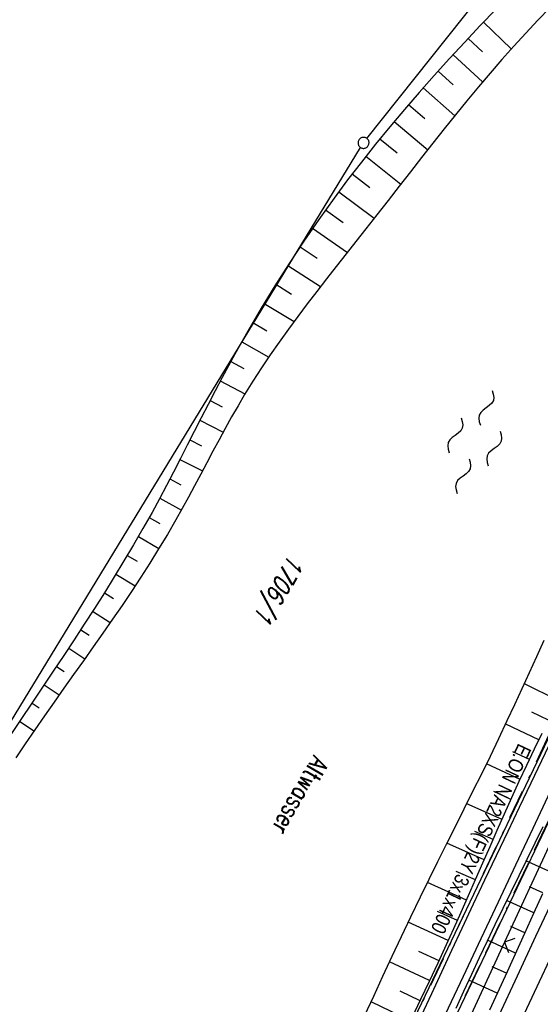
# Model space of a CAD drawing. Extents: x 510526 to 513920, y 467229 to 478797.
# Tile 389 of 467: x 512420 to 512491, y 476407 to 476541. Entities that reach past the tile are written whole.
import ezdxf
from ezdxf.enums import TextEntityAlignment as Align

# ---------------------------------------------------------------- set-up
doc = ezdxf.new("R2010")
doc.units = 0
doc.header["$LTSCALE"] = 10
doc.header["$MEASUREMENT"] = 0
for name, pattern in [('ACAD_ISO16W100', [73, 15, -6.5, 15, -6.5, 15, -7, 1, -7]), ('LT00', [0]), ('LT08', [0.42, 0.2, -0.1, 0.02, -0.1])]:
    doc.linetypes.add(name, pattern=pattern)
doc.layers.get('0').update_dxf_attribs({"linetype": 'LT00'})
for name, color, linetype in [('--WASSER_NUTZUNG', 180, 'Continuous'), ('BAB-KABEL', 220, 'ACAD_ISO16W100'), ('DFK_AB_L', 21, 'LT00'), ('DFK_BES-NAME', 255, 'LT00'), ('DFK_FLUR_NR', 250, 'LT00'), ('DFK_GZPKT', 250, 'LT00'), ('DFK_KATASTER', 250, 'LT00'), ('STROM_TEXT', 80, 'Continuous'), ('STROM_UNTER', 80, 'LT08'), ('V88_AFBR_BAB', 250, 'LT00'), ('V88_BOESCH', 250, 'LT00'), ('V88_BOSCHUNG', 250, 'LT00'), ('V88_LD_MARK', 250, 'LT00'), ('V88_ZAUN', 40, 'LT00')]:
    doc.layers.add(name, color=color, linetype=linetype)
doc.styles.get("Standard").update_dxf_attribs({"font": 'romans.shx'})
doc.styles.add('Versorgungsltg', font='ARIAL.TTF', dxfattribs={"width": 0.8, "height": 2})

# ---------------------------------------------------------------- blocks, each defined once
blk = doc.blocks.new('SYMB7010')
at = {"color": 0, "linetype": 'ByBlock'}
for points in [[(-0.031408, 0.499213), (-0.093728, 0.49134), (-0.15457, 0.475719), (-0.212975, 0.452595), (-0.268021, 0.422333), (-0.31884, 0.385411), (-0.36463, 0.342411), (-0.40467, 0.29401), (-0.438329, 0.240973), (-0.465074, 0.184136), (-0.484486, 0.124395), (-0.496256, 0.062692), (-0.5002, 0)], [(-0.5002, 0), (-0.496256, -0.062692), (-0.484486, -0.124395), (-0.465075, -0.184136), (-0.438329, -0.240973), (-0.404671, -0.29401), (-0.36463, -0.342411), (-0.31884, -0.385411), (-0.268021, -0.422333), (-0.212975, -0.452595), (-0.154571, -0.475719), (-0.093728, -0.49134), (-0.031408, -0.499213), (0.031408, -0.499213)], [(0.5002, 0), (0.496256, 0.062692), (0.484485, 0.124395), (0.465074, 0.184136), (0.438329, 0.240973), (0.40467, 0.29401), (0.36463, 0.342411), (0.31884, 0.385411), (0.268021, 0.422333), (0.212975, 0.452595), (0.15457, 0.475719), (0.093728, 0.49134), (0.031408, 0.499213), (-0.031408, 0.499213)], [(0.031408, -0.499213), (0.093728, -0.491341), (0.15457, -0.475719), (0.212975, -0.452595), (0.268021, -0.422333), (0.31884, -0.385411), (0.36463, -0.342411), (0.404671, -0.294011), (0.438329, -0.240974), (0.465075, -0.184136), (0.484486, -0.124395), (0.496256, -0.062692), (0.500201, 0)]]:
    blk.add_lwpolyline(points, dxfattribs=at)
blk = doc.blocks.new('SYMB7250')
at = {"color": 0, "linetype": 'ByBlock'}
for points in [[(-0.25, 0.28), (-0.208333, 0.308889), (-0.166667, 0.331111), (-0.125, 0.34), (-0.083333, 0.331111), (-0.041667, 0.308889), (0, 0.28)], [(0, 0.28), (0.041667, 0.251111), (0.083333, 0.228889), (0.125, 0.22), (0.166667, 0.228889), (0.208333, 0.251111), (0.25, 0.28)], [(-0.74, 0), (-0.698333, 0.028889), (-0.656667, 0.051111), (-0.615, 0.06), (-0.573333, 0.051111), (-0.531667, 0.028889), (-0.49, 0)], [(-0.49, 0), (-0.448333, -0.028889), (-0.406667, -0.051111), (-0.365, -0.06), (-0.323333, -0.051111), (-0.281667, -0.028889), (-0.24, 0)], [(0.24, 0), (0.281667, 0.028889), (0.323333, 0.051111), (0.365, 0.06), (0.406667, 0.051111), (0.448333, 0.028889), (0.49, 0)], [(0.49, 0), (0.531667, -0.028889), (0.573333, -0.051111), (0.615, -0.06), (0.656667, -0.051111), (0.698333, -0.028889), (0.74, 0)], [(-0.25, -0.28), (-0.208333, -0.251111), (-0.166667, -0.228889), (-0.125, -0.22), (-0.083333, -0.228889), (-0.041667, -0.251111), (0, -0.28)], [(0, -0.28), (0.041667, -0.308889), (0.083333, -0.331111), (0.125, -0.34), (0.166667, -0.331111), (0.208333, -0.308889), (0.25, -0.28)]]:
    blk.add_lwpolyline(points, dxfattribs=at)
blk = doc.blocks.new('SYMB0024')
at = {"color": 0, "linetype": 'ByBlock'}
for p, q in [((-0.5, 0.5), (0, 0)), ((0, 0), (0.5, 0.5))]:
    blk.add_line(p, q, dxfattribs=at)

msp = doc.modelspace()

# ---------------------------------------------------------------- linework, layer by layer
at = {"layer": 'BAB-KABEL', "ltscale": 0.03, "flags": 128}
msp.add_lwpolyline([(513339.84, 477816.32), (513312.27, 477774.65), (513284.67, 477733), (513252.5, 477694.41), (513223.88, 477653.5), (513195.8, 477612.12), (513167.63, 477570.87), (513139.88, 477529.3), (513111.79, 477487.92), (513083.81, 477446.45), (513055.84, 477404.98), (513022.49, 477355.03), (513000.51, 477321.52), (512973.12, 477279.62), (512945.42, 477237.87), (512917.58, 477196.22), (512879.16, 477137.5), (512858.34, 477103.22), (512837.39, 477068.95), (512811.45, 477026.06), (512784.2, 476983.9), (512756.65, 476941.56), (512731.12, 476898.63), (512706.39, 476854.96), (512681.95, 476811.1), (512658.87, 476770.39), (512633.74, 476723.05), (512609.82, 476678.97), (512586.03, 476634.72), (512574.46, 476609.04), (512565.77, 476584.24), (512545.21, 476542.92), (512523.45, 476497.74), (512501.77, 476452.47), (512480.25, 476407.17), (512458.85, 476361.79), (512438.56, 476315.94), (512418.18, 476270.12), (512378.72, 476177.83), (512359.89, 476131.36), (512341.35, 476084.78), (512322.58, 476038.31), (512304.82, 475991.34), (512287.68, 475944.24), (512270.28, 475897.17), (512254.12, 475849.7), (512237.77, 475802.28), (512221.53, 475754.82), (512205.86, 475707.19), (512190.78, 475659.38), (512175.78, 475611.52), (512161.52, 475563.42), (512145.69, 475515.8), (512137.73, 475496.07), (512130.63, 475467.92), (512119.03, 475418.91), (512105.58, 475370.55), (512100.73, 475351.1), (512084.18, 475320.51), (512082.62, 475318.67), (512071.99, 475296.24), (512062.06, 475264.37), (512059.32, 475232.9), (512061.87, 475193.18), (512054.82, 475143.1), (512045.69, 475099.99), (512036.29, 475050.9), (512027.27, 475001.72), (512018.22, 474952.55), (512008.9, 474903.42), (512000.14, 474854.23), (511992.36, 474804.85), (511985.27, 474755.37), (511977.39, 474700.85), (511969.41, 474646.42), (511966.53, 474615.2), (511972.8, 474604.79), (511970.05, 474596.16), (511959.57, 474586.37), (511941.91, 474517.48), (511936.85, 474477.77), (511926.66, 474399.73), (511919.97, 474355.38), (511910.09, 474296.61), (511899.45, 474238.13), (511883.78, 474152.68), (511870.29, 474094), (511857.13, 474053.88), (511852.78, 474012.45), (511853.17, 473966.86), (511852.49, 473957.15), (511851.31, 473949.66), (511841.69, 473942.06), (511825.82, 473895.23), (511826.65, 473894.12), (511810.9, 473851.95), (511793.57, 473805.03), (511775.28, 473758.36), (511755.12, 473712.47), (511734.05, 473667.01), (511712.23, 473621.97), (511689.5, 473577.27), (511665.16, 473533.5), (511639.85, 473490.24), (511612.91, 473448.14), (511601.59, 473431.81), (511558.05, 473366.07), (511514.89, 473306.01), (511484.06, 473267.45), (511450.63, 473224.7), (511393.07, 473164.53), (511363.02, 473132.87), (511308.52, 473076.45), (511275.57, 473040.36), (511243.01, 473009.33), (511235.22, 472986.05), (511231.03, 472981.06), (511075.99, 472813.11), (511070.24, 472807.3), (511057.8, 472797.51), (511038.03, 472769.96), (511010.69, 472730.53), (510983.88, 472687.19), (510959.58, 472643.76), (510934.3, 472604.33), (510904.8, 472574.33), (510913.91, 472558.29), (510911.7, 472550.67), (510911.23, 472549.24), (510895.97, 472514.71), (510882.66, 472477.92), (510872.4, 472460.75), (510857.5, 472432.35), (510836.1, 472381.12), (510836.28, 472368.89), (510832.94, 472355.97), (510830.18, 472332.03), (510848.22, 472325.54), (510838.51, 472271.42), (510831.97, 472215.43), (510830.7, 472169.39), (510828.83, 472118.66), (510829.08, 472067.62), (510833.95, 472011.74), (510842.44, 471951.44), (510849.98, 471906.34), (510856.18, 471866.27), (510867.23, 471812.82), (510879.85, 471762.88), (510891.51, 471713.81), (510903.79, 471665.07), (510916.06, 471616.28), (510929.64, 471568.08), (510950.96, 471501.37), (510971.61, 471429.82), (510974.35, 471422.76), (510989.55, 471366.87), (511004.5, 471314.2), (511016.36, 471270.84), (511026.28, 471232.42), (511039.24, 471184.15), (511056.6, 471116.88), (511065.91, 471078.27), (511077.6, 471030.01), (511089.22, 470981.62), (511098.91, 470932.89), (511107.16, 470884.03), (511116.15, 470835.04), (511125.08, 470786.06), (511133.15, 470736.97), (511137.3, 470706.32), (511129.89, 470689.71), (511129.54, 470684.61), (511132.44, 470671.58), (511143.11, 470670.95), (511145.78, 470638.26), (511151.08, 470588.89), (511155.98, 470539.42), (511159.51, 470489.78), (511162.63, 470440.14), (511165.94, 470390.62), (511167.84, 470340.94), (511167.81, 470291.24), (511167.77, 470272.42), (511169.19, 470243.96), (511168.97, 470223.34), (511163.73, 470203.87), (511151.46, 470170.12), (511152.4, 470145.76), (511161.63, 470107.32), (511162.26, 470078.65), (511157.08, 470021.39), (511153.97, 469975.78), (511150.23, 469924.11), (511146.61, 469878.37), (511141.04, 469826.73), (511133.85, 469745.04), (511131.82, 469700.02), (511128.93, 469655.17), (511125.19, 469595.29), (511130.66, 469554.69), (511130.4, 469544.67), (511121.69, 469477.4)], dxfattribs=at)
at = {"layer": 'DFK_AB_L'}
msp.add_line((512457.77, 476360.02), (512566.35, 476587.41), dxfattribs=at)
at = {"layer": 'DFK_KATASTER'}
for p, q in [((512562.51, 476590.59), (512453.29, 476362.28)), ((512467.12, 476524.35), (512485.94, 476548.06)), ((512403.59, 476420.31), (512466.26, 476523.12))]:
    msp.add_line(p, q, dxfattribs=at)
at = {"layer": 'STROM_UNTER', "ltscale": 2, "flags": 128}
msp.add_lwpolyline([(512425.57, 476631.37), (512437.57, 476627.07), (512462.36, 476621.64), (512488.4, 476620.06), (512514.96, 476619.69), (512531.49, 476614.93), (512555.83, 476596.38), (512560.2, 476594.1), (512561.73, 476591.71), (512561.73, 476589.65), (512557.8, 476581.04), (512551.5, 476566.63), (512527.76, 476517.36), (512511.67, 476485.04), (512454.05, 476363.14), (512441.89, 476337.52), (512422.54, 476294.31), (512409.88, 476265.15), (512403.87, 476251.37), (512398.74, 476239.7), (512387.19, 476212.42), (512377.33, 476188.66), (512363.53, 476155.45), (512355.32, 476135.55), (512344.46, 476108.79), (512339.24, 476095.98), (512321.54, 476050.79), (512313.7, 476028.7), (512300.89, 475996.83), (512277.43, 475933.71), (512263.45, 475896.17), (512257.64, 475879.29), (512247.91, 475851.33), (512241.34, 475831.49), (512239.16, 475825.05), (512227.45, 475790.8), (512213.66, 475750.66), (512199.44, 475707.54), (512188.93, 475674.4), (512180.51, 475646.83), (512162.54, 475589.79), (512151.76, 475558.72), (512137.69, 475518.75), (512131.72, 475500.22), (512119.51, 475452.41), (512108.25, 475409.73), (512106.83, 475395.45), (512107.81, 475394.61), (512150.79, 475384.78), (512144.82, 475356.69), (512142.98, 475347.86), (512139.3, 475325.78), (512132.85, 475293.33), (512126.78, 475265.84), (512120.33, 475235.67), (512113.67, 475209.54), (512106.12, 475164.84), (512104.35, 475154.73), (512105.12, 475150.59), (512104.35, 475148.67), (512102.89, 475146.6), (512101.04, 475141.64), (512098.2, 475130.82), (512095.2, 475118.64), (512090.74, 475098.49), (512085.71, 475073.5), (512081.4, 475052.23), (512080.33, 475046.86), (512078.64, 475037.95), (512074.32, 475010.39), (512069.41, 474980.91), (512067.56, 474975.99), (512066.33, 474971.08), (512066.95, 474967.17), (512068.48, 474962.41), (512066.64, 474951.05), (512063.57, 474933.7), (512052.45, 474857.21), (512052.45, 474849.64), (512058.51, 474848.35), (512061.34, 474851.67), (512064.37, 474849.89), (512063.63, 474848.37), (512063.05, 474848.73)], dxfattribs=at)
at = {"layer": 'V88_AFBR_BAB'}
for points in [[(512492.34, 476442.67), (512489.43, 476436.6), (512487.85, 476433.31), (512486.27, 476430.01), (512484.7, 476426.72), (512483.13, 476423.42), (512481.57, 476420.12), (512480.02, 476416.82), (512478.63, 476413.85), (512477.26, 476410.89), (512475.88, 476407.92), (512474.51, 476404.95)], [(512477.82, 476405.19), (512480.24, 476410.32), (512482.65, 476415.45), (512485.01, 476420.46), (512487.37, 476425.48), (512489.73, 476430.5), (512492.09, 476435.52)], [(512485.1, 476405.04), (512487.61, 476410.41), (512490.11, 476415.78), (512492.08, 476419.99)]]:
    msp.add_lwpolyline(points, dxfattribs=at)
at = {"layer": 'V88_BOESCH'}
for points in [[(512484.68, 476541.96), (512482.54, 476539.73), (512480.43, 476537.48), (512478.33, 476535.22), (512476.26, 476532.93), (512474.22, 476530.62), (512472.21, 476528.3), (512470.22, 476525.94), (512468.27, 476523.56), (512466.36, 476521.15), (512464.48, 476518.72), (512462.64, 476516.25), (512460.55, 476513.33), (512458.51, 476510.36), (512456.53, 476507.36), (512454.6, 476504.32), (512452.73, 476501.25), (512450.91, 476498.14), (512449.14, 476495.01), (512447.42, 476491.84), (512446.45, 476490.01), (512445.5, 476488.17), (512444.55, 476486.33), (512443.61, 476484.48), (512442.67, 476482.63), (512441.73, 476480.79), (512440.79, 476478.95), (512439.83, 476477.11), (512438.86, 476475.29), (512437.87, 476473.47), (512436.63, 476471.25), (512435.35, 476469.05), (512434.05, 476466.86), (512432.73, 476464.69), (512431.38, 476462.52), (512430.02, 476460.37), (512428.64, 476458.23), (512427.25, 476456.1), (512425.84, 476453.97), (512424.43, 476451.85), (512422.97, 476449.66), (512421.5, 476447.48), (512420.03, 476445.29), (512418.57, 476443.1)], [(512492.07, 476542.2), (512490.39, 476540.47), (512488.73, 476538.71), (512487.09, 476536.92), (512485.47, 476535.09), (512483.87, 476533.25), (512482.29, 476531.38), (512480.72, 476529.48), (512479.17, 476527.58), (512477.62, 476525.65), (512476.09, 476523.72), (512474.56, 476521.78), (512473.04, 476519.83), (512471.52, 476517.88), (512470, 476515.93), (512468.48, 476513.98), (512466.96, 476512.04), (512465.62, 476510.34), (512464.28, 476508.64), (512462.94, 476506.94), (512461.61, 476505.24), (512460.29, 476503.54), (512458.98, 476501.83), (512457.69, 476500.12), (512456.42, 476498.39), (512455.17, 476496.65), (512453.94, 476494.89), (512452.75, 476493.12), (512451.59, 476491.32), (512450.46, 476489.5), (512449.57, 476487.98), (512448.69, 476486.45), (512447.83, 476484.9), (512446.99, 476483.35), (512446.15, 476481.79), (512445.32, 476480.22), (512444.49, 476478.66), (512443.66, 476477.09), (512442.82, 476475.53), (512441.97, 476473.98), (512441.1, 476472.44), (512439.95, 476470.46), (512438.76, 476468.5), (512437.55, 476466.55), (512436.32, 476464.63), (512435.06, 476462.71), (512433.78, 476460.81), (512432.48, 476458.92), (512431.17, 476457.03), (512429.86, 476455.15), (512428.53, 476453.27), (512427.2, 476451.4), (512425.87, 476449.52), (512424.54, 476447.64), (512423.21, 476445.76), (512421.9, 476443.88), (512420.59, 476441.98), (512419.31, 476440.08)], [(512466.8, 476404.93), (512468.04, 476407.64), (512469.3, 476410.34), (512470.56, 476413.05), (512471.82, 476415.74), (512473.1, 476418.44), (512474.4, 476421.12), (512475.57, 476423.53), (512476.76, 476425.93), (512477.95, 476428.32), (512479.15, 476430.72), (512480.34, 476433.11), (512481.54, 476435.5), (512482.73, 476437.9), (512483.91, 476440.3), (512485.07, 476442.71), (512486.22, 476445.13), (512487.24, 476447.31), (512488.25, 476449.49), (512489.25, 476451.68), (512490.24, 476453.87), (512491.24, 476456.06)], [(512473.27, 476404.73), (512474.46, 476407.2), (512475.63, 476409.67), (512476.79, 476412.15), (512477.94, 476414.63), (512478.94, 476416.85), (512479.94, 476419.07), (512480.93, 476421.3), (512481.91, 476423.52), (512482.89, 476425.75), (512483.87, 476427.98), (512484.85, 476430.21), (512485.84, 476432.43), (512486.84, 476434.65), (512487.85, 476436.87), (512488.87, 476439.08), (512489.91, 476441.28), (512490.95, 476443.43)], [(512491.05, 476430.67), (512489.95, 476428.45), (512488.86, 476426.23), (512487.77, 476424.01), (512486.68, 476421.79), (512485.6, 476419.57), (512484.52, 476417.34), (512483.46, 476415.11), (512482.39, 476412.83), (512481.33, 476410.55), (512480.27, 476408.26), (512479.23, 476405.96)], [(512490.99, 476421.56), (512489.78, 476418.87), (512488.57, 476416.17), (512486.2, 476410.95), (512483.81, 476405.73)]]:
    msp.add_lwpolyline(points, dxfattribs=at)
at = {"layer": 'V88_BOSCHUNG'}
for p, q in [((512482.96, 476540.17), (512486.76, 476536.55)), ((512480.89, 476537.98), (512482.84, 476536.14)), ((512478.83, 476535.76), (512482.86, 476532.05)), ((512476.8, 476533.53), (512478.87, 476531.64)), ((512474.78, 476531.26), (512479.07, 476527.46)), ((512472.79, 476528.98), (512475, 476527.06)), ((512470.82, 476526.66), (512475.38, 476522.82)), ((512468.88, 476524.31), (512471.22, 476522.4)), ((512466.98, 476521.94), (512471.73, 476518.16)), ((512465.11, 476519.54), (512467.51, 476517.68)), ((512463.27, 476517.11), (512468.1, 476513.5)), ((512461.48, 476514.64), (512463.88, 476512.91)), ((512459.72, 476512.14), (512464.45, 476508.86)), ((512458.01, 476509.61), (512460.32, 476508.08)), ((512456.34, 476507.07), (512460.8, 476504.2)), ((512454.72, 476504.51), (512456.85, 476503.17)), ((512453.13, 476501.91), (512457.2, 476499.46)), ((512451.58, 476499.3), (512453.51, 476498.17)), ((512450.07, 476496.66), (512453.75, 476494.61)), ((512448.6, 476494.02), (512450.35, 476493.07)), ((512447.16, 476491.36), (512450.51, 476489.58)), ((512445.77, 476488.69), (512447.39, 476487.85)), ((512444.39, 476486.01), (512447.55, 476484.39)), ((512443.03, 476483.33), (512444.58, 476482.54)), ((512441.67, 476480.66), (512444.72, 476479.1)), ((512440.3, 476478.01), (512441.8, 476477.22)), ((512438.91, 476475.38), (512441.86, 476473.78)), ((512437.48, 476472.77), (512438.92, 476471.96)), ((512436.01, 476470.18), (512438.8, 476468.56)), ((512434.5, 476467.61), (512435.85, 476466.81)), ((512432.96, 476465.06), (512435.56, 476463.47)), ((512431.38, 476462.52), (512432.63, 476461.74)), ((512429.78, 476460.01), (512432.18, 476458.48)), ((512428.16, 476457.5), (512429.31, 476456.75)), ((512426.52, 476455), (512428.72, 476453.54)), ((512424.86, 476452.5), (512425.92, 476451.8)), ((512493.14, 476447.85), (512488.55, 476450.14)), ((512423.2, 476450.01), (512425.24, 476448.64)), ((512421.53, 476447.52), (512422.52, 476446.85)), ((512491.81, 476445.18), (512489.55, 476446.29)), ((512419.85, 476445.03), (512421.8, 476443.73)), ((512490.5, 476442.5), (512486, 476444.66)), ((512489.22, 476439.81), (512486.96, 476440.88)), ((512487.96, 476437.11), (512483.38, 476439.23)), ((512486.72, 476434.4), (512484.38, 476435.46)), ((512485.5, 476431.67), (512480.7, 476433.82)), ((512484.29, 476428.94), (512481.82, 476430.03)), ((512483.08, 476426.19), (512478.01, 476428.44)), ((512492.28, 476424.43), (512488.76, 476426.03)), ((512481.87, 476423.45), (512479.27, 476424.6)), ((512480.66, 476420.69), (512475.35, 476423.07)), ((512491.05, 476421.69), (512489.24, 476422.51)), ((512489.82, 476418.95), (512486.12, 476420.64)), ((512479.43, 476417.94), (512476.74, 476419.16)), ((512478.19, 476415.2), (512472.74, 476417.68)), ((512488.59, 476416.22), (512486.7, 476417.08)), ((512487.35, 476413.49), (512483.52, 476415.23)), ((512476.93, 476412.45), (512474.2, 476413.72)), ((512475.65, 476409.73), (512470.2, 476412.28)), ((512486.11, 476410.75), (512484.17, 476411.63)), ((512484.86, 476408.03), (512480.98, 476409.79)), ((512474.36, 476407), (512471.65, 476408.29)), ((512473.06, 476404.28), (512467.69, 476406.87))]:
    msp.add_line(p, q, dxfattribs=at)
at = {"layer": 'V88_LD_MARK'}
msp.add_lwpolyline([(512487.51, 476403.04), (512495.08, 476419.2), (512502.7, 476435.34), (512511.31, 476453.43), (512519.98, 476471.48), (512528.71, 476489.51), (512537.51, 476507.51), (512546.36, 476525.47), (512555.28, 476543.41), (512564.25, 476561.32), (512572.07, 476576.79), (512579.93, 476592.25), (512587.84, 476607.68), (512595.8, 476623.09), (512603.79, 476638.47), (512611.83, 476653.84), (512619.91, 476669.18), (512628.04, 476684.5), (512637.7, 476702.59), (512647.42, 476720.64), (512657.2, 476738.67), (512667.04, 476756.66)], dxfattribs=at)
at = {"layer": 'V88_ZAUN'}
for p, q in [((512492.15, 476428.57), (512485.85, 476414.96)), ((512485.85, 476414.96), (512479.56, 476401.34))]:
    msp.add_line(p, q, dxfattribs=at)

# ---------------------------------------------------------------- block references
at = {"layer": '--WASSER_NUTZUNG', "xscale": 9.999999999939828, "yscale": 10.00000000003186, "zscale": 10, "rotation": 251.2882999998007}
msp.add_blockref('SYMB7250', (512481.78, 476483.05), dxfattribs=at)
at = {"layer": 'DFK_GZPKT', "xscale": 1.499999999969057, "yscale": 1.5, "zscale": 1.5, "rotation": 251.2881100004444}
msp.add_blockref('SYMB7010', (512466.65, 476523.76), dxfattribs=at)
at = {"layer": 'V88_ZAUN', "xscale": 2.099999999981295, "yscale": 2.100000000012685, "zscale": 2.1, "rotation": 245.1805890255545}
msp.add_blockref('SYMB0024', (512485.85, 476414.96), dxfattribs=at)

# ---------------------------------------------------------------- texts
at = {"layer": 'DFK_BES-NAME', "width": 0.75}
msp.add_text('Altwasser', height=2.5, rotation=239.9697, dxfattribs=at).set_placement((512459.87, 476440.49))
at = {"layer": 'DFK_FLUR_NR', "oblique": 13.754, "width": 0.75}
msp.add_text('1706/1', height=2.5, rotation=239.9697, dxfattribs=at).set_placement((512456.61, 476467.93))
at = {"layer": 'STROM_TEXT', "style": 'Versorgungsltg', "width": 0.8}
msp.add_text('E.ON NA2XS(F)2Y 3x1x400', height=2, rotation=244.7104, dxfattribs=at).set_placement((512481.75, 476429.44), align=Align.CENTER)

doc.saveas('drawing.dxf')
